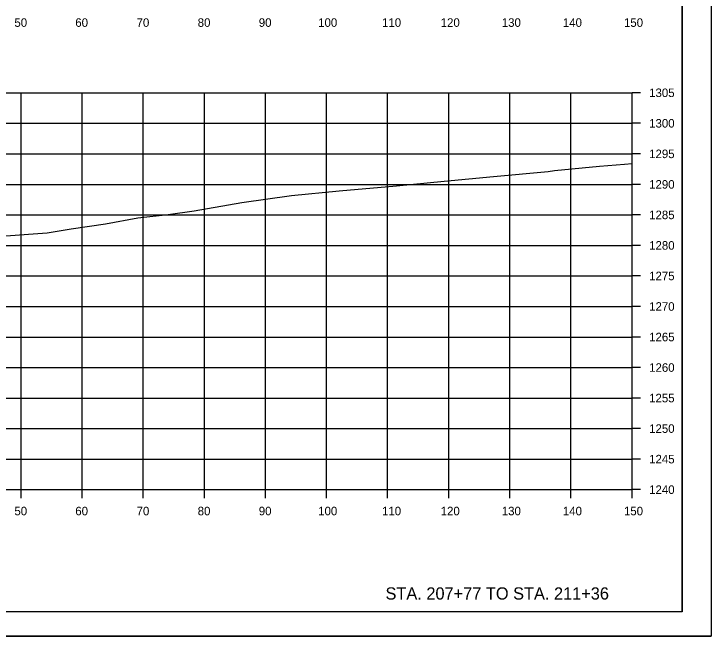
# Model space of a CAD drawing. Extents: x -70 to 701944, y -4 to 666871.
# Drawn here: x 679932.8 to 680046.9, y 652042.3 to 652144.2 of the extents above; entities that cross this region are included whole.
import ezdxf

# ---------------------------------------------------------------- set-up
doc = ezdxf.new("R2010")
doc.units = 0
for name, color, linetype in [('R_Axis', 7, 'Continuous'), ('R_Axis Annot', 7, 'Continuous'), ('R_Border', 7, 'Continuous'), ('R_Draft', 7, 'Continuous'), ('R_Exist Surface', 7, 'Continuous'), ('R_Grid', 7, 'Continuous'), ('R_No Plot', 7, 'Continuous')]:
    doc.layers.add(name, color=color, linetype=linetype)

msp = doc.modelspace()

# ---------------------------------------------------------------- linework, layer by layer
at = {"layer": 'R_Axis'}
for p, q in [((680033.94, 652066.3), (680033.94, 652131.3)), ((680035.34, 652131.3), (680033.94, 652131.3)), ((680035.34, 652126.3), (680033.94, 652126.3)), ((680035.34, 652121.3), (680033.94, 652121.3)), ((680035.34, 652116.3), (680033.94, 652116.3)), ((680035.34, 652111.3), (680033.94, 652111.3)), ((680035.34, 652106.3), (680033.94, 652106.3)), ((680035.34, 652101.3), (680033.94, 652101.3)), ((680035.34, 652096.3), (680033.94, 652096.3)), ((680035.34, 652091.3), (680033.94, 652091.3)), ((680035.34, 652086.3), (680033.94, 652086.3)), ((680035.34, 652081.3), (680033.94, 652081.3)), ((680035.34, 652076.3), (680033.94, 652076.3)), ((680035.34, 652071.3), (680033.94, 652071.3)), ((679733.94, 652066.3), (680033.94, 652066.3)), ((679933.94, 652064.9), (679933.94, 652066.3)), ((679943.94, 652064.9), (679943.94, 652066.3)), ((679953.94, 652064.9), (679953.94, 652066.3)), ((679963.94, 652064.9), (679963.94, 652066.3)), ((679973.94, 652064.9), (679973.94, 652066.3)), ((679983.94, 652064.9), (679983.94, 652066.3)), ((679993.94, 652064.9), (679993.94, 652066.3)), ((680003.94, 652064.9), (680003.94, 652066.3)), ((680013.94, 652064.9), (680013.94, 652066.3)), ((680023.94, 652064.9), (680023.94, 652066.3)), ((680033.94, 652064.9), (680033.94, 652066.3)), ((680035.34, 652066.3), (680033.94, 652066.3))]:
    msp.add_line(p, q, dxfattribs=at)
at = {"layer": 'R_Border'}
for q in [(680042.12, 652251.76), (679725.94, 652046.3)]:
    msp.add_line((680042.12, 652046.3), q, dxfattribs=at)
at = {"layer": 'R_Exist Surface'}
msp.add_lwpolyline([(679922.48, 652107.22), (679935.94, 652108.2), (679938.19, 652108.37), (679942.16, 652109.02), (679947.75, 652109.86), (679953.06, 652110.8), (679958.01, 652111.37), (679962.25, 652111.98), (679970.08, 652113.33), (679978.21, 652114.45), (679986.02, 652115.22), (679995.38, 652116.05), (680003.19, 652116.81), (680011.24, 652117.6), (680020.22, 652118.4), (680021.24, 652118.55), (680028.6, 652119.27), (680032.68, 652119.62), (680033.94, 652119.72)], dxfattribs=at)
at = {"layer": 'R_Grid'}
for p, q in [((679733.94, 652131.3), (680033.94, 652131.3)), ((679933.94, 652066.3), (679933.94, 652131.3)), ((679943.94, 652066.3), (679943.94, 652131.3)), ((679953.94, 652066.3), (679953.94, 652131.3)), ((679963.94, 652066.3), (679963.94, 652131.3)), ((679973.94, 652066.3), (679973.94, 652131.3)), ((679983.94, 652066.3), (679983.94, 652131.3)), ((679993.94, 652066.3), (679993.94, 652131.3)), ((680003.94, 652066.3), (680003.94, 652131.3)), ((680013.94, 652066.3), (680013.94, 652131.3)), ((680023.94, 652066.3), (680023.94, 652131.3)), ((680033.94, 652066.3), (680033.94, 652131.3)), ((679733.94, 652126.3), (680033.94, 652126.3)), ((679733.94, 652121.3), (680033.94, 652121.3)), ((679733.94, 652116.3), (680033.94, 652116.3)), ((679733.94, 652111.3), (680033.94, 652111.3)), ((679733.94, 652106.3), (680033.94, 652106.3)), ((679733.94, 652101.3), (680033.94, 652101.3)), ((679733.94, 652096.3), (680033.94, 652096.3)), ((679733.94, 652091.3), (680033.94, 652091.3)), ((679733.94, 652086.3), (680033.94, 652086.3)), ((679733.94, 652081.3), (680033.94, 652081.3)), ((679733.94, 652076.3), (680033.94, 652076.3)), ((679733.94, 652071.3), (680033.94, 652071.3)), ((679733.94, 652066.3), (680033.94, 652066.3))]:
    msp.add_line(p, q, dxfattribs=at)
at = {"layer": 'R_No Plot'}
msp.add_line((679713.54, 652042.32), (680046.87, 652042.32), dxfattribs=at)
for points in [[(679713.53, 652255.66), (680046.87, 652255.66), (680046.87, 652042.32), (679713.53, 652042.32)], [(679959.86, 652251.76), (679959.86, 652241.88), (679995.59, 652241.88), (679995.59, 652238.96), (680018.79, 652238.96), (680018.79, 652214.63), (680042.12, 652214.63), (680042.12, 652046.3), (679725.94, 652046.3), (679725.94, 652251.76)]]:
    msp.add_lwpolyline(points, close=True, dxfattribs=at)

# ---------------------------------------------------------------- texts
at = {"layer": 'R_Axis Annot'}
for s, p in [('50', (679932.85, 652142.1)), ('60', (679942.82, 652142.1)), ('70', (679952.85, 652142.1)), ('80', (679962.85, 652142.1)), ('90', (679972.85, 652142.1)), ('100', (679982.57, 652142.1)), ('110', (679993.02, 652142.1)), ('120', (680002.62, 652142.1)), ('130', (680012.62, 652142.1)), ('140', (680022.62, 652142.1)), ('150', (680032.62, 652142.1)), ('1305', (680036.74, 652130.6)), ('1300', (680036.74, 652125.6)), ('1295', (680036.74, 652120.6)), ('1290', (680036.74, 652115.6)), ('1285', (680036.74, 652110.6)), ('1280', (680036.74, 652105.6)), ('1275', (680036.74, 652100.6)), ('1270', (680036.74, 652095.6)), ('1265', (680036.74, 652090.6)), ('1260', (680036.74, 652085.6)), ('1255', (680036.74, 652080.6)), ('1250', (680036.74, 652075.6)), ('1245', (680036.74, 652070.6)), ('1240', (680036.74, 652065.6)), ('50', (679932.85, 652062.1)), ('60', (679942.82, 652062.1)), ('70', (679952.85, 652062.1)), ('80', (679962.85, 652062.1)), ('90', (679972.85, 652062.1)), ('100', (679982.57, 652062.1)), ('110', (679993.02, 652062.1)), ('120', (680002.62, 652062.1)), ('130', (680012.62, 652062.1)), ('140', (680022.62, 652062.1)), ('150', (680032.62, 652062.1))]:
    msp.add_text(s, height=1.4, dxfattribs=at).set_placement(p)
at = {"layer": 'R_Draft'}
msp.add_text('STA. 207+77 TO STA. 211+36', height=2, dxfattribs=at).set_placement((679993.59, 652048.3))

doc.saveas('drawing.dxf')
